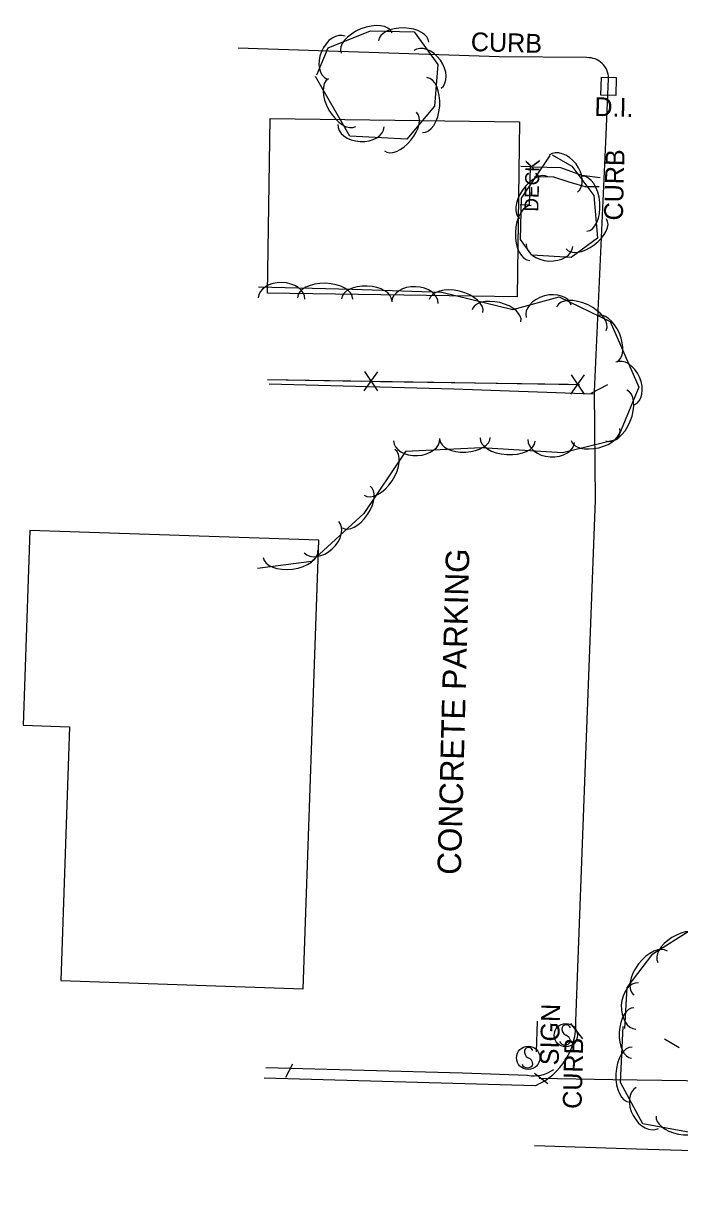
# Model space of a CAD drawing. Extents: x 978516 to 993312, y 1836504 to 1846212.
# Drawn here: x 992146.1 to 992285.9, y 1843914.2 to 1844161.4 of the extents above; entities that cross this region are included whole.
import ezdxf

# ---------------------------------------------------------------- set-up
doc = ezdxf.new("R2010")
doc.units = 0
for name, color, linetype in [('S_BUILDING', 7, 'Continuous'), ('S_CURB', 7, 'Continuous'), ('S_CURB_ANNOT', 7, 'Continuous'), ('S_DROP_INLET', 7, 'Continuous'), ('S_DROP_INLET_ANNOT', 7, 'Continuous'), ('S_EDGE_PAVEMENT', 7, 'Continuous'), ('S_FENCE', 7, 'Continuous'), ('S_MISC_STRUCTURES', 7, 'Continuous'), ('S_MISC_STRUCTURES_ANNOT', 7, 'Continuous'), ('S_PARKING', 7, 'Continuous'), ('S_PARKING_ANNOT', 7, 'Continuous'), ('S_PAVEMENT_CROWN', 7, 'Continuous'), ('S_SHOULDER', 7, 'Continuous'), ('S_SIDEWALK', 7, 'Continuous'), ('S_SIGN', 7, 'Continuous'), ('S_SIGN_ANNOT', 7, 'Continuous'), ('S_TREE', 7, 'Continuous')]:
    doc.layers.add(name, color=color, linetype=linetype)

msp = doc.modelspace()

# ---------------------------------------------------------------- linework, layer by layer
at = {"layer": 'S_BUILDING'}
for points in [[(992198.67, 1844141.16), (992251.75, 1844140.43), (992251.24, 1844103.21), (992198.15, 1844103.94)], [(992154.16, 1843957.68), (992205.73, 1843955.9), (992209.02, 1844051.36), (992147.57, 1844053.48), (992146.14, 1844011.99), (992156.02, 1844011.65)]]:
    msp.add_lwpolyline(points, close=True, dxfattribs=at)
at = {"layer": 'S_CURB'}
for points in [[(992267.05, 1844082.7), (992270.58, 1844084.53)], [(992262.61, 1843948.49), (992265.18, 1843945.29)], [(992285.77, 1843943.34), (992282.61, 1843945.18)], [(992203.43, 1843939.83), (992201.95, 1843937.04)], [(992254.97, 1843937.92), (992257.77, 1843935.77)]]:
    msp.add_lwpolyline(points, dxfattribs=at)
at = {"layer": 'S_DROP_INLET'}
msp.add_lwpolyline([(992269.2, 1844149.91), (992272.35, 1844149.83), (992272.25, 1844146.03), (992269.1, 1844146.12)], close=True, dxfattribs=at)
at = {"layer": 'S_EDGE_PAVEMENT'}
for points in [[(992266.13, 1844154.09), (992247.47, 1844154.29), (992191.91, 1844156.13)], [(992263.73, 1843949.05), (992265.82, 1844003.76), (992267.97, 1844059.87), (992267.72, 1844083.01), (992270.19, 1844137.66), (992270.74, 1844149.68)], [(992197.4, 1843936.95), (992255.16, 1843935.32), (992255.2, 1843935.32)], [(992255.96, 1843936.87), (992271.6, 1843936.63), (992287.23, 1843936.39), (992305.6, 1843935.82), (992323.97, 1843935.26), (992345.05, 1843934.49), (992366.13, 1843933.72), (992380.83, 1843933.31), (992395.53, 1843932.9), (992407.09, 1843932.46), (992422.79, 1843931.85), (992436.46, 1843931.65), (992450.14, 1843931.45), (992467.44, 1843930.43), (992484.75, 1843929.4), (992498.66, 1843929.09)]]:
    msp.add_lwpolyline(points, dxfattribs=at)
msp.add_arc((992266.3, 1844149.66), 4.43, 0.244, 92.2014, dxfattribs=at)
msp.add_ellipse((992249.68, 1843948.3), major_axis=(-4.49, -13.42), ratio=0.993651, start_param=0.728411, end_param=1.94472, dxfattribs=at)
at = {"layer": 'S_FENCE'}
for p, q in [((992218.69, 1844083.19), (992221.62, 1844087.24)), ((992218.75, 1844087.29), (992221.56, 1844083.14)), ((992262.69, 1844082.5), (992265.62, 1844086.55)), ((992262.75, 1844086.59), (992265.56, 1844082.45))]:
    msp.add_line(p, q, dxfattribs=at)
for points in [[(992198.16, 1844085.56), (992218.16, 1844085.25)], [(992198.16, 1844085.56), (992264.53, 1844084.52)], [(992222.16, 1844085.18), (992242.16, 1844084.87)], [(992242.16, 1844084.87), (992262.16, 1844084.56)]]:
    msp.add_lwpolyline(points, dxfattribs=at)
at = {"layer": 'S_MISC_STRUCTURES'}
msp.add_lwpolyline([(992252.08, 1844130.96), (992254.07, 1844130.91), (992253.85, 1844122.71), (992251.92, 1844122.76)], dxfattribs=at)
at = {"layer": 'S_PARKING'}
msp.add_lwpolyline([(992267.41, 1844082.48), (992237.76, 1844083.53), (992198.48, 1844084.57)], dxfattribs=at)
at = {"layer": 'S_PAVEMENT_CROWN'}
msp.add_lwpolyline([(992254.99, 1843922.52), (992276.66, 1843921.85), (992298.34, 1843921.19), (992314.18, 1843920.78), (992330.03, 1843920.37), (992346.25, 1843919.68), (992365.2, 1843919.03), (992384.14, 1843918.38), (992396.86, 1843917.96), (992411.48, 1843917.41), (992426.1, 1843916.86), (992444.89, 1843916.4), (992457.89, 1843915.85), (992470.89, 1843915.29), (992484.33, 1843914.74), (992497.78, 1843914.2)], dxfattribs=at)
at = {"layer": 'S_SHOULDER'}
msp.add_lwpolyline([(992197.8, 1843939.18), (992239.66, 1843937.99), (992253.49, 1843937.51)], dxfattribs=at)
msp.add_arc((992254.87, 1843944.37), 7, 258.6482, 306.7197, dxfattribs=at)
at = {"layer": 'S_SIDEWALK'}
for points in [[(992268.94, 1844128.54), (992265.03, 1844129.03), (992260.54, 1844130.63), (992254.67, 1844130.78)], [(992268.69, 1844126.57), (992265.77, 1844126.61), (992262.36, 1844127.61), (992259.05, 1844128.64), (992254.98, 1844128.74)]]:
    msp.add_lwpolyline(points, dxfattribs=at)
at = {"layer": 'S_SIGN'}
msp.add_lwpolyline([(992255.56, 1843949.01), (992255.34, 1843942.48)], dxfattribs=at)
for centre in [(992261.62, 1843946.04), (992253.62, 1843941.21)]:
    msp.add_circle(centre, 2.49, dxfattribs=at)
for centre, radius, start, end in [((992262.3, 1843947.37), 1.5, 167.1196, 241.9813), ((992261.69, 1843947.31), 0.95, 16.5258, 156.8957), ((992261.46, 1843945.22), 1.28, 204.641, 335.359), ((992261.2, 1843944.7), 1.4, 358.6529, 73.7063), ((992254.31, 1843942.53), 1.5, 167.1196, 241.9813), ((992253.7, 1843942.47), 0.95, 16.5258, 156.8957), ((992253.47, 1843940.38), 1.28, 204.641, 335.359), ((992253.21, 1843939.86), 1.4, 358.6529, 73.7063)]:
    msp.add_arc(centre, radius, start, end, dxfattribs=at)
at = {"layer": 'S_TREE'}
for points in [[(992208.65, 1844150.41), (992211.05, 1844156.2), (992220.04, 1844159.83), (992229.32, 1844159.58), (992234.35, 1844152.63), (992233.66, 1844143.73), (992227.81, 1844136.71), (992215.68, 1844137.36), (992208.35, 1844150.09)], [(992258.75, 1844133.39), (992262.9, 1844130.96), (992267.62, 1844124.76), (992268.34, 1844115.68), (992262.77, 1844111.56), (992254.36, 1844112.02), (992251.96, 1844115.4), (992252.19, 1844124.19), (992258.32, 1844133.29)], [(992196.23, 1844105.34), (992216.14, 1844104.81), (992235.24, 1844104.14), (992250.32, 1844100.49), (992260.18, 1844103.19), (992271.09, 1844097.94), (992277.15, 1844083.96), (992272.53, 1844072.81), (992260.9, 1844069.98), (992243.67, 1844071.06), (992227.5, 1844070.27), (992218.63, 1844057.04), (992207.47, 1844046.87), (992196.02, 1844045.37)], [(992274.18, 1843947.43), (992274.66, 1843956.18), (992280.17, 1843963.38), (992288.44, 1843968.58), (992299.45, 1843968.29), (992308.38, 1843965.93), (992312.92, 1843953.02), (992312.64, 1843941.5), (992307.7, 1843931.29), (992300.35, 1843925.58), (992288.07, 1843925.29), (992278.05, 1843927.2), (992273.28, 1843935.97), (992273.81, 1843947.9)]]:
    msp.add_lwpolyline(points, dxfattribs=at)
for centre, major_axis, ratio in [((992219.22, 1844157.21), (-5.44, -2.19), 0.55008), ((992227.11, 1844157.52), (-5.34, 0.14), 0.540699), ((992212.75, 1844154.08), (-1.9, -4.58), 0.685311), ((992232.16, 1844151.58), (-2.9, 4.02), 0.685311), ((992231.56, 1844143.99), (0.45, 5.85), 0.55008), ((992214.01, 1844144.51), (2.93, -5.09), 0.55008), ((992226.42, 1844138.35), (3.42, 4.11), 0.540699), ((992218.03, 1844139.62), (4.95, -0.27), 0.685311), ((992261.09, 1844129.4), (-3, 3.94), 0.685311), ((992254.8, 1844124.26), (-2.99, -4.43), 0.540699), ((992265.63, 1844122.98), (-0.46, 5.85), 0.55008), ((992254.12, 1844116.78), (-0.16, -5.87), 0.55008), ((992265.97, 1844116.57), (4.3, 3.18), 0.540699), ((992258.16, 1844114.19), (4.95, -0.27), 0.685311), ((992201.12, 1844102.83), (-4.95, 0.13), 0.685311), ((992210.39, 1844102.84), (-5.87, 0.16), 0.55008), ((992219.23, 1844102.58), (-5.34, 0.19), 0.540699), ((992229.52, 1844101.95), (-4.95, 0.18), 0.685311), ((992238.26, 1844101.22), (-5.7, 1.38), 0.55008), ((992257.97, 1844100.11), (-4.78, -1.31), 0.685311), ((992264.95, 1844098.54), (-5.29, 2.54), 0.55008), ((992246.88, 1844099.14), (-5.2, 1.26), 0.540699), ((992270.36, 1844094.27), (-2.13, 4.91), 0.540699), ((992274.22, 1844084.72), (-1.97, 4.55), 0.685311), ((992272.36, 1844077.93), (2.25, 5.42), 0.55008), ((992240.17, 1844073.01), (5.34, 0.26), 0.540699), ((992249.26, 1844072.83), (5.86, -0.37), 0.55008), ((992267.95, 1844073.88), (5.2, 1.26), 0.540699), ((992221.97, 1844065.82), (3.27, 4.87), 0.55008), ((992229.87, 1844072.77), (4.95, 0.24), 0.685311), ((992258.52, 1844072.52), (4.95, -0.31), 0.685311), ((992217.02, 1844058.46), (2.98, 4.44), 0.540699), ((992209.62, 1844052.05), (3.66, 3.34), 0.685311), ((992203.05, 1844048.43), (5.82, 0.76), 0.55008), ((992285.75, 1843964.38), (-4.53, -2.85), 0.540699), ((992279.66, 1843959.22), (-3.57, -4.66), 0.55008), ((992276.83, 1843952.25), (-0.27, -4.95), 0.685311), ((992275.87, 1843946.51), (-0.24, -5.34), 0.540699), ((992275.48, 1843937.65), (-0.26, -5.86), 0.55008), ((992278.95, 1843930.53), (2.37, -4.35), 0.685311), ((992286.12, 1843927.82), (5.25, -1), 0.540699)]:
    msp.add_ellipse(centre, major_axis=major_axis, ratio=ratio, start_param=3.141593, end_param=6.283185, dxfattribs=at)

# ---------------------------------------------------------------- texts
at = {"layer": 'S_CURB_ANNOT'}
for rotation, p in [(358.4864, (992241.36, 1844155.49)), (88.4864, (992273.74, 1844119.38)), (88.4864, (992264.96, 1843930.3))]:
    msp.add_text('CURB', height=4, rotation=rotation, dxfattribs=at).set_placement(p)
at = {"layer": 'S_DROP_INLET_ANNOT'}
msp.add_text('D.I.', height=4, rotation=358.4864, dxfattribs=at).set_placement((992267.67, 1844141.68))
at = {"layer": 'S_MISC_STRUCTURES_ANNOT'}
msp.add_text('DECK', height=3, rotation=88.4864, dxfattribs=at).set_placement((992255.77, 1844121.28))
at = {"layer": 'S_PARKING_ANNOT'}
msp.add_text('CONCRETE PARKING', height=5.0005, rotation=88.4864, dxfattribs=at).set_placement((992239.28, 1843980.11))
at = {"layer": 'S_SIGN_ANNOT'}
msp.add_text('SIGN', height=4, rotation=88.4864, dxfattribs=at).set_placement((992260.09, 1843939.59))

doc.saveas('drawing.dxf')
